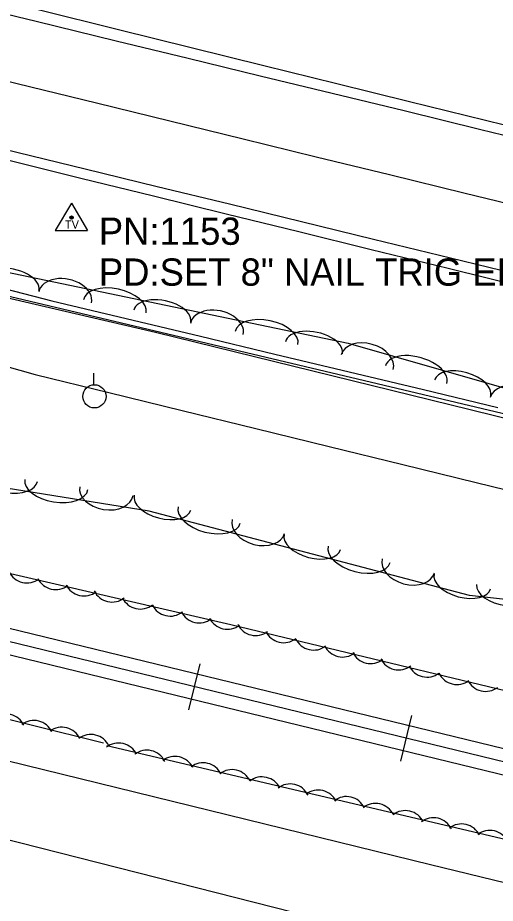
# Model space of a CAD drawing. Extents: x 1441650 to 1491889, y 345904 to 358319.
# Drawn here: x 1454703.8 to 1454791.4, y 352248.4 to 352410.8 of the extents above; entities that cross this region are included whole.
import ezdxf

# ---------------------------------------------------------------- set-up
doc = ezdxf.new("R2010")
doc.units = 0
for name, color, linetype in [('S_DITCHLINE', 7, 'Continuous'), ('S_EDGE_PAVEMENT', 7, 'Continuous'), ('S_PAVEMENT_CROWN', 7, 'Continuous'), ('S_RAILROAD', 7, 'Continuous'), ('S_SECONDARY_CTL', 7, 'Continuous'), ('S_SECONDARY_CTL_ANNOT', 7, 'Continuous'), ('S_SHOULDER', 7, 'Continuous'), ('S_STREAM', 7, 'Continuous'), ('S_TREE', 7, 'Continuous'), ('S_UTILITY_POLE', 7, 'Continuous')]:
    doc.layers.add(name, color=color, linetype=linetype)

msp = doc.modelspace()

# ---------------------------------------------------------------- linework, layer by layer
at = {"layer": 'S_DITCHLINE'}
for points in [[(1454530.58, 352404.27), (1454544.44, 352400.84), (1454558.29, 352397.4), (1454572.15, 352393.97), (1454586, 352390.54), (1454599.85, 352387.1), (1454613.63, 352383.58), (1454627.4, 352380.05), (1454641.18, 352376.53), (1454654.96, 352373), (1454668.73, 352369.48), (1454682.51, 352365.95), (1454696.28, 352362.43), (1454710.06, 352358.9), (1454723.69, 352355.64), (1454737.32, 352352.37), (1454750.95, 352349.11), (1454764.58, 352345.85), (1454778.21, 352342.58), (1454791.84, 352339.32)], [(1454529.02, 352396.55), (1454542.66, 352392.48), (1454556.3, 352388.42), (1454569.94, 352384.36), (1454583.58, 352380.29), (1454597.22, 352376.23), (1454610.95, 352372.37), (1454624.67, 352368.51), (1454638.39, 352364.64), (1454652.12, 352360.78), (1454665.84, 352356.92), (1454679.57, 352353.05), (1454693.29, 352349.19), (1454707.01, 352345.33), (1454720.5, 352342.03), (1454733.98, 352338.73), (1454747.46, 352335.43), (1454760.94, 352332.13), (1454774.42, 352328.83), (1454787.91, 352325.53), (1454801.39, 352322.23)]]:
    msp.add_lwpolyline(points, dxfattribs=at)
at = {"layer": 'S_EDGE_PAVEMENT'}
for points in [[(1454528.77, 352453.68), (1454542.33, 352450.37), (1454555.9, 352447.06), (1454569.9, 352443.64), (1454583.91, 352440.23), (1454597.91, 352436.81), (1454611.91, 352433.4), (1454624.7, 352430.26), (1454637.49, 352427.13), (1454650.27, 352424), (1454663.06, 352420.86), (1454677.77, 352417.3), (1454692.47, 352413.73), (1454707.18, 352410.16), (1454721.88, 352406.59), (1454735.08, 352403.38), (1454748.27, 352400.17), (1454761.47, 352396.96), (1454774.66, 352393.76), (1454788.75, 352390.31), (1454802.85, 352386.87)], [(1454536.56, 352426.92), (1454550.27, 352423.59), (1454564.03, 352420.23), (1454577.79, 352416.87), (1454591.55, 352413.51), (1454605.3, 352410.16), (1454618.23, 352407), (1454631.15, 352403.84), (1454644.07, 352400.68), (1454656.99, 352397.52), (1454671.79, 352393.92), (1454686.59, 352390.31), (1454701.38, 352386.71), (1454716.18, 352383.1), (1454729.4, 352379.87), (1454742.62, 352376.64), (1454755.84, 352373.41), (1454769.06, 352370.18), (1454783.15, 352366.75), (1454797.23, 352363.31)]]:
    msp.add_lwpolyline(points, dxfattribs=at)
at = {"layer": 'S_PAVEMENT_CROWN'}
msp.add_lwpolyline([(1454525.86, 352442.07), (1454539.5, 352438.72), (1454553.14, 352435.37), (1454566.92, 352432.01), (1454580.7, 352428.65), (1454594.48, 352425.29), (1454608.25, 352421.93), (1454621.17, 352418.81), (1454634.09, 352415.7), (1454647.01, 352412.59), (1454659.93, 352409.48), (1454674.51, 352405.9), (1454689.09, 352402.33), (1454703.68, 352398.76), (1454718.26, 352395.18), (1454731.69, 352391.89), (1454745.12, 352388.61), (1454758.56, 352385.32), (1454771.99, 352382.03), (1454785.87, 352378.65), (1454799.75, 352375.26)], dxfattribs=at)
at = {"layer": 'S_RAILROAD'}
for p, q in [((1454735.19, 352283.86), (1454737.24, 352292.29)), ((1454736.77, 352290.35), (1454736.75, 352290.24)), ((1454735.66, 352285.77), (1454735.67, 352285.8)), ((1454774.06, 352274.41), (1454776.11, 352282.83)), ((1454775.64, 352280.89), (1454775.62, 352280.79)), ((1454774.53, 352276.31), (1454774.54, 352276.35))]:
    msp.add_line(p, q, dxfattribs=at)
for points in [[(1454833.94, 352266.71), (1454392.82, 352374.01)], [(1454833.39, 352264.44), (1454392.26, 352371.74)], [(1454832.83, 352262.13), (1454391.7, 352369.44)], [(1454736.25, 352288.07), (1454736.22, 352288.07)], [(1454775.12, 352278.61), (1454775.09, 352278.62)]]:
    msp.add_lwpolyline(points, dxfattribs=at)
at = {"layer": 'S_SECONDARY_CTL'}
for p, q in [((1454713.67, 352376.76), (1454710.66, 352371.8)), ((1454713.67, 352376.76), (1454716.62, 352371.8)), ((1454710.66, 352371.8), (1454716.62, 352371.8))]:
    msp.add_line(p, q, dxfattribs=at)
for radius in [0.311, 0.183, 0.103]:
    msp.add_circle((1454713.67, 352374.14), radius, dxfattribs=at)
at = {"layer": 'S_SHOULDER'}
for points in [[(1454529.2, 352455.81), (1454542.7, 352452.48), (1454556.2, 352449.15), (1454570.31, 352445.73), (1454584.42, 352442.31), (1454598.53, 352438.89), (1454612.64, 352435.46), (1454625.33, 352432.43), (1454638.03, 352429.39), (1454650.72, 352426.36), (1454663.41, 352423.32), (1454678.12, 352419.66), (1454692.83, 352416), (1454707.54, 352412.33), (1454722.25, 352408.67), (1454735.6, 352405.35), (1454748.96, 352402.04), (1454762.32, 352398.72), (1454775.67, 352395.41), (1454789.62, 352392.01), (1454803.56, 352388.61)], [(1454536.01, 352425.34), (1454549.73, 352421.95), (1454563.52, 352418.61), (1454577.31, 352415.27), (1454591.1, 352411.93), (1454604.89, 352408.59), (1454617.84, 352405.44), (1454630.79, 352402.28), (1454643.74, 352399.13), (1454656.69, 352395.98), (1454671.36, 352392.33), (1454686.04, 352388.68), (1454700.71, 352385.03), (1454715.39, 352381.39), (1454728.7, 352378.12), (1454742.02, 352374.85), (1454755.33, 352371.57), (1454768.65, 352368.3), (1454782.72, 352364.85), (1454796.79, 352361.4)]]:
    msp.add_lwpolyline(points, dxfattribs=at)
at = {"layer": 'S_STREAM'}
for points in [[(1454464.37, 352420.45), (1454584.76, 352390.45), (1454690.29, 352362.54), (1454900.85, 352312.56), (1454948.37, 352300.12)], [(1455050.57, 352099.49), (1455048.19, 352116.22), (1455046.38, 352126.9), (1455045.5, 352141.74), (1455042.9, 352145.46), (1455036.11, 352149.5), (1455019.23, 352159.04), (1455001.89, 352169.65), (1454955.5, 352187.61), (1454918.58, 352206.66), (1454887.33, 352220.94), (1454825.87, 352232.81), (1454765.17, 352243.9), (1454679.04, 352265.83), (1454638.16, 352274.37), (1454571.28, 352290.76), (1454482.71, 352309.97), (1454387.63, 352331.08)], [(1454471.1, 352326.84), (1454549.18, 352306.79), (1454623.89, 352291.03), (1454691.51, 352277.03), (1454779.52, 352255.49), (1454832.51, 352242.57), (1454893.03, 352228.02), (1454923.09, 352220.41), (1454992.68, 352203.26), (1455037.86, 352193.79)]]:
    msp.add_lwpolyline(points, dxfattribs=at)
at = {"layer": 'S_TREE'}
for points in [[(1454537.31, 352397.45), (1454552.06, 352394.04), (1454566.81, 352390.63), (1454581.56, 352387.22), (1454596.32, 352383.82), (1454611.07, 352380.41), (1454625.82, 352377), (1454640.57, 352373.59), (1454655.33, 352370.18), (1454670.08, 352366.78), (1454684.83, 352363.37), (1454699.58, 352359.96), (1454714.34, 352356.55), (1454729.09, 352353.14), (1454743.5, 352349.59), (1454757.92, 352346.04), (1454772.33, 352342.48), (1454786.75, 352338.93), (1454801.16, 352335.37)], [(1454537.31, 352397.45), (1454552.06, 352394.04), (1454566.81, 352390.63), (1454581.56, 352387.22), (1454596.32, 352383.82), (1454611.07, 352380.41), (1454625.82, 352377), (1454640.57, 352373.59), (1454655.33, 352370.18), (1454670.08, 352366.78), (1454684.83, 352363.37), (1454699.58, 352359.96), (1454714.34, 352356.55), (1454729.09, 352353.14), (1454743.5, 352349.59), (1454757.92, 352346.04), (1454772.33, 352342.48), (1454786.75, 352338.93), (1454801.16, 352335.37)], [(1454288.48, 352317.63), (1454252.91, 352329.03), (1454235.01, 352340.76), (1454221.11, 352357.5), (1454222.18, 352371.72), (1454225.51, 352387.52), (1454234.15, 352392.92), (1454356.62, 352367.02), (1454510.53, 352327.65), (1454613.3, 352304.23), (1454719.52, 352277.82)], [(1454608.66, 352342.73), (1454569.35, 352351.26), (1454556.38, 352364.74), (1454562.37, 352384.23), (1454599.48, 352385.45), (1454764.41, 352351.11), (1454910.03, 352309.37), (1454960.45, 352295.62), (1454956.96, 352281.83), (1454911.55, 352285.58), (1454854.61, 352297.28), (1454786.67, 352304.84), (1454727.92, 352320.28), (1454664.77, 352330.43), (1454609.68, 352342.06)], [(1454962.69, 352294.69), (1455082.43, 352265.99), (1455127.73, 352260.33), (1455171.95, 352246.67), (1455237.79, 352229.12), (1455266.56, 352215.9), (1455276.91, 352188.42), (1455269.69, 352172.72), (1455130.94, 352204.71), (1454988.1, 352241.29), (1454883.15, 352265.69), (1454742.86, 352299.41), (1454579.09, 352337.35), (1454448.11, 352370.53)], [(1454720.16, 352277.33), (1454872.99, 352241.33), (1454943.73, 352222.23), (1454977.97, 352214.82), (1455025.42, 352203.17), (1455102.25, 352183.63), (1455122.31, 352178.67), (1455138.5, 352175.87), (1455168.52, 352169.53), (1455253.06, 352148.2), (1455262.5, 352142.36), (1455264.98, 352131.4), (1455261.62, 352116.37)]]:
    msp.add_lwpolyline(points, dxfattribs=at)
for centre, major_axis, ratio, start_param, end_param in [((1454702.46, 352361.85), (-5.23, 1.09), 0.540673, 3.141599, 6.283192), ((1454712.49, 352359.49), (-4.85, 1.01), 0.685277, 3.141604, 6.283197), ((1454721.6, 352357.86), (-5.75, 1.2), 0.550053, 3.1416, 6.283192), ((1454730.29, 352356.05), (-5.23, 1.09), 0.540673, 3.141599, 6.283192), ((1454740.32, 352353.7), (-4.85, 1.01), 0.685277, 3.141604, 6.283197), ((1454749.44, 352352.06), (-5.75, 1.2), 0.550053, 3.1416, 6.283192), ((1454758.12, 352350.26), (-5.23, 1.09), 0.540673, 3.141599, 6.283192), ((1454767.9, 352347.63), (-4.76, 1.36), 0.685348, 3.141427, 6.283019), ((1454776.87, 352345.33), (-5.64, 1.62), 0.55011, 3.141491, 6.283084), ((1454785.4, 352342.89), (-5.14, 1.47), 0.540729, 3.141495, 6.283087), ((1454795.23, 352339.8), (-4.76, 1.36), 0.685348, 3.141427, 6.283019), ((1454702.12, 352326.58), (5.28, -0.85), 0.540671, 3.141593, 6.283185), ((1454710.87, 352325.17), (5.79, -0.93), 0.550051, 3.141593, 6.283185), ((1454720.05, 352323.96), (4.89, -0.79), 0.685274, 3.141593, 6.283185), ((1454730.35, 352321.84), (5.17, -1.36), 0.540675, 3.141593, 6.283185), ((1454738.92, 352319.59), (5.68, -1.49), 0.550055, 3.141593, 6.283185), ((1454747.94, 352317.48), (4.79, -1.26), 0.68528, 3.141593, 6.283185), ((1454757.84, 352314.61), (5.17, -1.36), 0.540675, 3.141593, 6.283185), ((1454766.42, 352312.36), (5.68, -1.49), 0.550055, 3.141593, 6.283185), ((1454775.44, 352310.26), (4.79, -1.26), 0.68528, 3.141593, 6.283185), ((1454705.46, 352310.77), (3.55, -0.82), 0.999998, 3.825789, 5.598989), ((1454710.76, 352309.54), (3.55, -0.82), 0.999998, 3.825789, 5.598989), ((1454785.34, 352307.39), (5.17, -1.36), 0.540675, 3.141593, 6.283185), ((1454715.94, 352308.38), (3.55, -0.82), 0.999998, 3.825788, 5.598989), ((1454793.79, 352306.18), (5.83, -0.65), 0.550048, 3.141593, 6.283185), ((1454721.1, 352307.26), (3.55, -0.82), 0.999998, 3.825788, 5.598989), ((1454726.28, 352305.98), (3.55, -0.82), 0.999998, 3.825788, 5.598989), ((1454731.77, 352304.68), (3.55, -0.82), 0.999998, 3.825789, 5.598989), ((1454737.07, 352303.44), (3.55, -0.82), 0.999998, 3.825789, 5.598989), ((1454742.25, 352302.28), (3.55, -0.82), 0.999998, 3.825788, 5.598989), ((1454747.42, 352301.12), (2.01, 3.04), 0.999981, 2.602887, 4.376088), ((1454752.59, 352299.81), (2.01, 3.04), 0.999981, 2.602887, 4.376088), ((1454758.08, 352298.45), (2.01, 3.04), 0.999981, 2.602887, 4.376088), ((1454763.37, 352297.18), (2.01, 3.04), 0.999981, 2.602887, 4.376088), ((1454768.53, 352295.97), (2.01, 3.04), 0.999981, 2.602887, 4.376088), ((1454773.68, 352294.81), (2.01, 3.04), 0.999981, 2.602887, 4.376088), ((1454778.85, 352293.49), (2.01, 3.04), 0.999981, 2.602887, 4.376088), ((1454784.34, 352292.14), (2.01, 3.04), 0.999981, 2.602887, 4.376088), ((1454789.63, 352290.87), (2.01, 3.04), 0.999981, 2.602887, 4.376088), ((1454701.61, 352279.46), (-3.29, -1.57), 0.999968, 3.135186, 4.908386), ((1454706.75, 352278.25), (-3.29, -1.57), 0.999968, 3.135186, 4.908386), ((1454711.91, 352277.01), (-3.29, -1.57), 0.999968, 3.135186, 4.908386), ((1454717.19, 352275.69), (-3.29, -1.57), 0.999968, 3.135186, 4.908386), ((1454722.3, 352274.1), (-1.24, 3.43), 0.999948, 4.818601, 6.591801), ((1454727.48, 352272.8), (-1.24, 3.43), 0.999948, 4.818601, 6.591801), ((1454732.63, 352271.66), (-1.24, 3.43), 0.999948, 4.818601, 6.591801), ((1454737.8, 352270.48), (-1.24, 3.43), 0.999948, 4.818601, 6.591801), ((1454743.1, 352269.23), (-1.24, 3.43), 0.999948, 4.818601, 6.591801), ((1454748.59, 352267.9), (-1.24, 3.43), 0.999948, 4.818601, 6.591801), ((1454753.76, 352266.61), (-1.24, 3.43), 0.999948, 4.818601, 6.591801), ((1454758.92, 352265.47), (-1.24, 3.43), 0.999948, 4.818601, 6.591801), ((1454764.09, 352264.29), (-1.24, 3.43), 0.999948, 4.818601, 6.591801), ((1454769.39, 352263.04), (-1.24, 3.43), 0.999948, 4.818601, 6.591801), ((1454774.88, 352261.71), (-1.24, 3.43), 0.999948, 4.818601, 6.591801), ((1454780.05, 352260.41), (-1.24, 3.43), 0.999948, 4.818601, 6.591801), ((1454785.21, 352259.27), (-1.24, 3.43), 0.999948, 4.818601, 6.591801), ((1454790.38, 352258.09), (-1.24, 3.43), 0.999948, 4.818601, 6.591801)]:
    msp.add_ellipse(centre, major_axis=major_axis, ratio=ratio, start_param=start_param, end_param=end_param, dxfattribs=at)
at = {"layer": 'S_UTILITY_POLE'}
msp.add_line((1454717.74, 352343.49), (1454717.74, 352345.6), dxfattribs=at)
msp.add_circle((1454717.86, 352341.35), 2.13, dxfattribs=at)

# ---------------------------------------------------------------- texts
at = {"layer": 'S_SECONDARY_CTL'}
msp.add_text('TV', height=1.5, rotation=360, dxfattribs=at).set_placement((1454712.46, 352372.13))
at = {"layer": 'S_SECONDARY_CTL_ANNOT'}
for s, p in [('PN:1153', (1454718.67, 352369.15)), ('PD:SET 8" NAIL TRIG ELEV', (1454718.67, 352361.65))]:
    msp.add_text(s, height=5, dxfattribs=at).set_placement(p)

doc.saveas('drawing.dxf')
